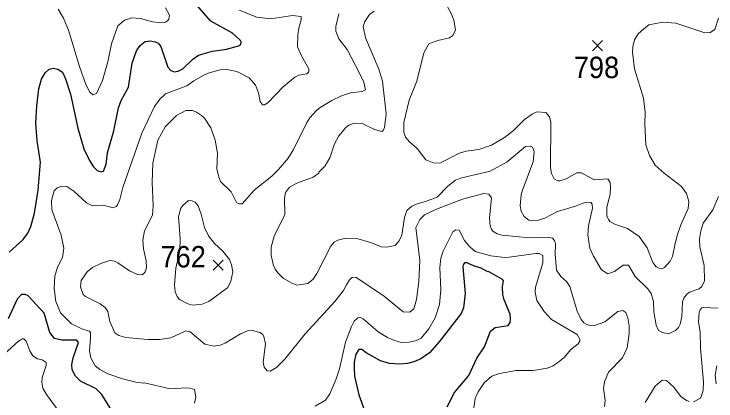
# Model space of a CAD drawing. Extents: x 294.2 to 320.3, y 7482.7 to 7510.7.
# Drawn here: x 304.291 to 306.916, y 7499.877 to 7501.322 of the extents above; entities that cross this region are included whole.
import ezdxf
from ezdxf.enums import TextEntityAlignment as Align

# ---------------------------------------------------------------- set-up
doc = ezdxf.new("R2010")
doc.units = 0
doc.header["$LTSCALE"] = 0.032
for name, color, linetype, lineweight in [('1', 7, 'Continuous', 25), ('2', 7, 'Continuous', 13), ('21', 7, 'Continuous', 25)]:
    doc.layers.add(name, color=color, linetype=linetype, lineweight=lineweight)
doc.layers.add('61', color=7, linetype='Continuous')

msp = doc.modelspace()

# ---------------------------------------------------------------- linework, layer by layer
at = {"layer": '1'}
for points in [[(304.4073, 7501.1021), (304.423, 7501.1155), (304.4388, 7501.1194), (304.4553, 7501.1155), (304.4726, 7501.1052), (304.4844, 7501.0801), (304.5028, 7501.0227), (304.5306, 7500.8953), (304.5527, 7500.8182), (304.5731, 7500.775), (304.5888, 7500.7514), (304.6022, 7500.7372), (304.6171, 7500.7325), (304.6258, 7500.7349), (304.6357, 7500.7608), (304.6404, 7500.804), (304.6642, 7500.8858), (304.6823, 7500.9715), (304.6921, 7500.999), (304.7196, 7501.0493), (304.7334, 7501.1382), (304.7499, 7501.1846), (304.7625, 7501.2042), (304.7814, 7501.2192), (304.8018, 7501.2215), (304.8191, 7501.2184), (304.8301, 7501.2129), (304.8398, 7501.2003), (304.8665, 7501.1232), (304.8783, 7501.1114), (304.8897, 7501.1067), (304.9054, 7501.1083), (304.9227, 7501.1177), (304.9604, 7501.1539), (304.9817, 7501.1688), (305.033, 7501.1829), (305.0865, 7501.1908), (305.136, 7501.2042), (305.1415, 7501.216), (305.1376, 7501.2246), (305.1086, 7501.2502), (305.0269, 7501.2959), (304.9738, 7501.3564)], [(304.39, 7500.7687), (304.3778, 7500.8489), (304.3731, 7500.9141), (304.3766, 7500.9794), (304.3845, 7501.0423), (304.3939, 7501.0793), (304.4073, 7501.1021)], [(304.2736, 7500.4329), (304.3255, 7500.4793), (304.3436, 7500.5037), (304.3546, 7500.5289), (304.3676, 7500.5784), (304.3818, 7500.6641), (304.39, 7500.7687)], [(306.1243, 7500.2542), (306.1196, 7500.2746), (306.118, 7500.3037), (306.1215, 7500.3249), (306.1176, 7500.3304), (306.0657, 7500.3603), (306.0636, 7500.359), (306.0387, 7500.3724), (306.01, 7500.3813), (305.9863, 7500.3928), (305.9754, 7500.3922), (305.9704, 7500.3858), (305.9697, 7500.3781), (305.978, 7500.2785), (305.9717, 7500.2249), (305.9633, 7500.2038), (305.8816, 7500.0971), (305.8446, 7500.057), (305.8125, 7500.0342), (305.7866, 7500.0224), (305.7622, 7500.0169), (305.7331, 7500.0146), (305.6959, 7500.017), (305.6613, 7500.0264), (305.6078, 7500.0563), (305.5924, 7500.0691), (305.5803, 7500.0691), (305.57, 7500.0512), (305.5636, 7500.0212), (305.563, 7499.9976), (305.5651, 7499.9693), (305.5801, 7499.8993), (305.6018, 7499.8406)], [(304.6594, 7499.8357), (304.6197, 7499.901), (304.5985, 7499.9222), (304.5403, 7499.9513), (304.5218, 7499.9694), (304.5092, 7499.993), (304.5076, 7500.0127), (304.5131, 7500.0378), (304.5328, 7500.0952), (304.5257, 7500.1039), (304.4707, 7500.1039), (304.4424, 7500.1102), (304.425, 7500.1331), (304.4045, 7500.2049), (304.3444, 7500.2694), (304.3326, 7500.2749), (304.3192, 7500.2741), (304.3035, 7500.2568), (304.2701, 7500.1837)], [(306.0728, 7500.1371), (306.0901, 7500.1512), (306.1392, 7500.1583), (306.1463, 7500.1693), (306.1479, 7500.1842), (306.1463, 7500.2015), (306.1243, 7500.2542)], [(305.911, 7499.8545), (305.9385, 7499.9087), (305.9916, 7499.9724), (306.0217, 7500.0372), (306.0508, 7500.0789), (306.0728, 7500.1371)]]:
    msp.add_lwpolyline(points, dxfattribs=at)
at = {"layer": '2'}
for points in [[(305.7986, 7500.82), (305.7705, 7500.8442), (305.7558, 7500.8627), (305.7494, 7500.8813), (305.7494, 7500.917), (305.7693, 7501), (305.798, 7501.0715), (305.8235, 7501.1775), (305.8426, 7501.2113), (305.8759, 7501.2235), (305.9193, 7501.2337), (305.932, 7501.242), (305.9416, 7501.2631), (305.9359, 7501.2988), (305.9276, 7501.3218), (305.9072, 7501.3588)], [(304.8581, 7501.3448), (304.8722, 7501.318), (304.8703, 7501.3027), (304.8658, 7501.2969), (304.8575, 7501.2918), (304.8326, 7501.2898), (304.8096, 7501.2924), (304.7649, 7501.3058), (304.7317, 7501.3077), (304.7049, 7501.2995), (304.68, 7501.2777), (304.6558, 7501.2107), (304.6423, 7501.143), (304.6226, 7501.0741), (304.6002, 7501.0255), (304.5855, 7501.0204), (304.5746, 7501.0306), (304.5593, 7501.0588), (304.5357, 7501.1264), (304.4955, 7501.2618), (304.4763, 7501.3065), (304.4566, 7501.3397)], [(305.3409, 7501.0862), (305.3562, 7501.0932), (305.3861, 7501.099), (305.3932, 7501.1066), (305.3938, 7501.1169), (305.367, 7501.1635), (305.351, 7501.1992), (305.353, 7501.2439), (305.3561, 7501.2688), (305.3657, 7501.3001), (305.3645, 7501.3128), (305.3332, 7501.3167), (305.2515, 7501.3046), (305.1991, 7501.3097), (305.1327, 7501.3365)], [(305.2802, 7500.7408), (305.3166, 7500.7835), (305.3364, 7500.8161), (305.3849, 7500.9145), (305.3977, 7500.9343), (305.4219, 7500.9611), (305.4366, 7500.9732), (305.48, 7500.9994), (305.5158, 7501.016), (305.549, 7501.0275), (305.5937, 7501.0326), (305.6051, 7501.0383), (305.5994, 7501.0677), (305.5828, 7501.1009), (305.5375, 7501.189), (305.5055, 7501.2299), (305.4953, 7501.258), (305.4947, 7501.2758), (305.5062, 7501.3231)], [(305.6773, 7500.8979), (305.6824, 7500.9489), (305.669, 7501.0715), (305.6549, 7501.1162), (305.6051, 7501.2337), (305.5969, 7501.2758), (305.6033, 7501.2937), (305.6205, 7501.3199), (305.6377, 7501.3333)], [(306.9262, 7501.3065), (306.9115, 7501.2637), (306.8949, 7501.2535), (306.8745, 7501.2522), (306.7659, 7501.288), (306.7174, 7501.2911), (306.6657, 7501.2822), (306.6446, 7501.2656), (306.6255, 7501.2477), (306.612, 7501.226), (306.605, 7501.1992), (306.6044, 7501.1794), (306.612, 7501.1175), (306.6453, 7501.0077), (306.6516, 7500.9553), (306.6504, 7500.9119), (306.6542, 7500.834), (306.6682, 7500.7932), (306.6893, 7500.758), (306.7219, 7500.728), (306.7876, 7500.6776), (306.8055, 7500.652), (306.8151, 7500.622), (306.8119, 7500.5952), (306.785, 7500.5352), (306.771, 7500.4944), (306.7627, 7500.4586), (306.7531, 7500.4165), (306.7449, 7500.3986), (306.7231, 7500.3749), (306.7161, 7500.3717), (306.7021, 7500.3724), (306.6925, 7500.3781), (306.6797, 7500.3941), (306.6593, 7500.4484), (306.6286, 7500.4905), (306.5859, 7500.5205), (306.5399, 7500.5365), (306.5195, 7500.5473), (306.5156, 7500.5537), (306.5086, 7500.5671), (306.5079, 7500.5991), (306.5201, 7500.6501), (306.522, 7500.6757), (306.5207, 7500.6923), (306.5124, 7500.7069), (306.4613, 7500.7031), (306.4135, 7500.7287), (306.3962, 7500.7293), (306.356, 7500.707), (306.3318, 7500.6993), (306.3247, 7500.6993), (306.3113, 7500.7069), (306.3017, 7500.7268), (306.2972, 7500.7472), (306.2992, 7500.9196), (306.2934, 7500.9375), (306.2794, 7500.954), (306.2462, 7500.9566), (306.2289, 7500.9483), (306.2008, 7500.9279), (306.1593, 7500.8876), (306.1255, 7500.8608), (306.0764, 7500.8321), (306.0291, 7500.8161)], [(304.9661, 7499.8686), (304.9718, 7499.8916), (304.966, 7499.919), (304.9488, 7499.9248), (304.9361, 7499.9255), (304.875, 7499.9224), (304.7791, 7499.9447), (304.7764, 7499.9427), (304.7471, 7499.9472), (304.6973, 7499.9593), (304.6423, 7499.9778), (304.6123, 7499.9944), (304.5945, 7500.0085), (304.5785, 7500.0378), (304.574, 7500.0627), (304.5779, 7500.1113), (304.5772, 7500.1317), (304.5742, 7500.1371), (304.5472, 7500.1454), (304.5064, 7500.1655), (304.4657, 7500.2059), (304.4482, 7500.2479), (304.4412, 7500.2964), (304.4444, 7500.3424), (304.454, 7500.3769), (304.4732, 7500.4126), (304.4776, 7500.4471), (304.468, 7500.4956), (304.4329, 7500.5901), (304.4316, 7500.6259), (304.4412, 7500.6616), (304.4533, 7500.6731), (304.4699, 7500.6795), (304.4891, 7500.6776), (304.5147, 7500.6603), (304.5619, 7500.6169), (304.576, 7500.6099), (304.5887, 7500.6061), (304.6245, 7500.6086), (304.662, 7500.5985), (304.6735, 7500.6035), (304.6781, 7500.6091), (304.6867, 7500.6291), (304.6985, 7500.6744), (304.7688, 7500.8774), (304.8167, 7500.977), (304.8364, 7501.0045), (304.8582, 7501.0243), (304.9373, 7501.0536), (304.9635, 7501.0728), (305.0012, 7501.0939), (305.0216, 7501.1028), (305.0625, 7501.1136), (305.0867, 7501.1143), (305.1244, 7501.1076), (305.1703, 7501.0842), (305.1946, 7501.0568), (305.2061, 7501.0281)], [(305.2061, 7501.0281), (305.2112, 7500.9949), (305.2208, 7500.9834), (305.2278, 7500.9828), (305.2406, 7500.9898), (305.2987, 7501.0511), (305.3409, 7501.0862)], [(306.0974, 7500.5014), (306.0814, 7500.5109), (306.077, 7500.5186), (306.0719, 7500.5314), (306.0693, 7500.5595), (306.077, 7500.6354), (306.0668, 7500.6495), (306.0483, 7500.6514), (305.9678, 7500.6309), (305.8708, 7500.5933), (305.826, 7500.5716), (305.8082, 7500.5544), (305.7941, 7500.525), (305.8082, 7500.4011), (305.8056, 7500.3232), (305.7967, 7500.2556), (305.7859, 7500.2204), (305.7718, 7500.2083), (305.7462, 7500.2102), (305.6767, 7500.2664), (305.57, 7500.3398), (305.5553, 7500.3379), (305.5464, 7500.3296), (305.5349, 7500.3105), (305.5234, 7500.29), (305.4915, 7500.2485), (305.3798, 7500.1272), (305.3044, 7500.0333), (305.2725, 7500.0014), (305.2495, 7499.9886), (305.2374, 7499.9899), (305.2266, 7500.0027), (305.2233, 7500.0219), (305.2317, 7500.0896), (305.2253, 7500.1177), (305.2208, 7500.1266), (305.2106, 7500.1323), (305.1825, 7500.1406), (305.1646, 7500.1393), (305.1384, 7500.1278), (305.0804, 7500.0927), (305.0625, 7500.0851), (305.0382, 7500.0813), (305.0043, 7500.0889), (304.9494, 7500.1355), (304.9335, 7500.1387), (304.8773, 7500.1132), (304.8365, 7500.1068), (304.7918, 7500.1068), (304.71, 7500.1138), (304.6832, 7500.1215), (304.6685, 7500.1311), (304.6494, 7500.1738), (304.6423, 7500.2115), (304.6321, 7500.2255), (304.613, 7500.2396), (304.5581, 7500.2664), (304.5504, 7500.274), (304.5402, 7500.3028), (304.5427, 7500.327), (304.5651, 7500.3596), (304.5849, 7500.3749), (304.6155, 7500.3903), (304.65, 7500.4011), (304.6666, 7500.3985), (304.6794, 7500.3928), (304.7232, 7500.363), (304.7535, 7500.3487), (304.7688, 7500.3475), (304.7758, 7500.352), (304.7815, 7500.359), (304.7866, 7500.3743), (304.7853, 7500.3999), (304.7758, 7500.4446), (304.7726, 7500.4778), (304.7789, 7500.5122), (304.809, 7500.5709), (304.8115, 7500.6054), (304.8083, 7500.6923), (304.8103, 7500.7651), (304.8287, 7500.8506), (304.8568, 7500.901), (304.899, 7500.9425), (304.9335, 7500.9623), (304.959, 7500.9611), (304.9743, 7500.9553), (304.9929, 7500.9432), (305.0031, 7500.9336), (305.0274, 7500.8966), (305.044, 7500.8506), (305.0522, 7500.8021), (305.0503, 7500.7434), (305.0573, 7500.7127), (305.0637, 7500.6967), (305.1039, 7500.6578)], [(306.8534, 7500.2958), (306.817, 7500.283), (306.808, 7500.2766), (306.7959, 7500.2606), (306.7908, 7500.2466), (306.7883, 7500.1917), (306.7825, 7500.1636), (306.7755, 7500.1515), (306.7646, 7500.1406), (306.7384, 7500.1278), (306.7161, 7500.1323), (306.7014, 7500.1406), (306.6925, 7500.1598), (306.6842, 7500.2096), (306.6823, 7500.2479), (306.6733, 7500.2785), (306.6612, 7500.2957), (306.6146, 7500.3417), (306.5891, 7500.3839), (306.5686, 7500.3845), (306.5367, 7500.3609), (306.5124, 7500.352), (306.4882, 7500.3666), (306.4582, 7500.4177), (306.4448, 7500.4471), (306.4371, 7500.4969), (306.4397, 7500.5307), (306.4543, 7500.5965), (306.453, 7500.6124), (306.448, 7500.6176), (306.4288, 7500.6188), (306.3905, 7500.6041), (306.3241, 7500.5844), (306.2756, 7500.5601), (306.2475, 7500.5512), (306.2271, 7500.5499), (306.2168, 7500.5524), (306.1989, 7500.5652), (306.1874, 7500.5863), (306.1843, 7500.6054), (306.1874, 7500.6463), (306.1925, 7500.6642), (306.2321, 7500.7702), (306.2366, 7500.8085), (306.2302, 7500.8244), (306.2213, 7500.8289), (306.204, 7500.8276), (306.1351, 7500.7695), (306.0719, 7500.735), (305.9614, 7500.7095), (305.9416, 7500.7012), (305.9135, 7500.6795), (305.874, 7500.6386), (305.8299, 7500.6214), (305.7993, 7500.6137), (305.7788, 7500.6041), (305.7597, 7500.5882), (305.752, 7500.5626), (305.7412, 7500.4956), (305.731, 7500.4752), (305.7169, 7500.4579), (305.6856, 7500.4516), (305.6652, 7500.4528), (305.6243, 7500.4688), (305.5733, 7500.4835), (305.5324, 7500.4848), (305.5017, 7500.4771), (305.4889, 7500.4694), (305.4762, 7500.4554), (305.4232, 7500.3526), (305.4098, 7500.3322), (305.3894, 7500.3155), (305.3485, 7500.3098), (305.3306, 7500.3162), (305.2974, 7500.336), (305.2782, 7500.3558), (305.2674, 7500.3692), (305.2616, 7500.3826), (305.2527, 7500.4203), (305.2527, 7500.4509), (305.2642, 7500.4918), (305.3044, 7500.5735), (305.3025, 7500.6348), (305.307, 7500.6552), (305.3217, 7500.6757), (305.3485, 7500.6904), (305.4098, 7500.7127), (305.4315, 7500.7274), (305.4315, 7500.7312), (305.4545, 7500.7548), (305.4723, 7500.7855), (305.4896, 7500.8366), (305.5055, 7500.8672), (305.5317, 7500.8978), (305.5439, 7500.9068)], [(305.5439, 7500.9068), (305.563, 7500.9138), (305.5937, 7500.9132), (305.6397, 7500.8908), (305.6665, 7500.8838), (305.6722, 7500.887), (305.6773, 7500.8979)], [(306.0291, 7500.8161), (305.9819, 7500.8097), (305.9576, 7500.8027), (305.8861, 7500.7663), (305.8618, 7500.765), (305.8312, 7500.7772), (305.7986, 7500.82)], [(305.1039, 7500.6578), (305.1238, 7500.6182), (305.1314, 7500.6125), (305.1448, 7500.6137), (305.1895, 7500.6642), (305.2553, 7500.7165), (305.2802, 7500.7408)], [(306.9255, 7500.6399), (306.9045, 7500.5901), (306.8687, 7500.5403), (306.8591, 7500.5122)], [(306.0087, 7499.8342), (306.0163, 7499.8865), (306.0272, 7499.9108), (306.0489, 7499.9446), (306.0776, 7499.9689), (306.107, 7499.9791), (306.1696, 7499.9912), (306.2322, 7499.9912), (306.2845, 7499.9995), (306.3049, 7500.0072), (306.3241, 7500.0193), (306.3483, 7500.0397), (306.3726, 7500.0672), (306.4007, 7500.0902), (306.4065, 7500.0998), (306.4065, 7500.1081), (306.3969, 7500.1247), (306.3017, 7500.1815), (306.2736, 7500.2108), (306.2462, 7500.2517), (306.2398, 7500.2837), (306.2417, 7500.3015), (306.2691, 7500.3922), (306.2691, 7500.4196), (306.2551, 7500.4273), (306.243, 7500.4279), (306.1428, 7500.4133), (306.1249, 7500.4126), (306.0738, 7500.4184), (306.0163, 7500.4356), (305.9953, 7500.4528), (305.9755, 7500.4765), (305.9563, 7500.5147), (305.9436, 7500.516), (305.932, 7500.5084), (305.8963, 7500.4369), (305.8873, 7500.4101), (305.8835, 7500.3756), (305.8873, 7500.2913), (305.8822, 7500.2377), (305.8663, 7500.1879), (305.842, 7500.1457), (305.8133, 7500.1119), (305.7967, 7500.103), (305.769, 7500.096), (305.7405, 7500.0953), (305.7137, 7500.103), (305.6882, 7500.1138), (305.6524, 7500.1349), (305.5975, 7500.184), (305.5885, 7500.1891), (305.577, 7500.1879), (305.5637, 7500.1751), (305.5528, 7500.1547), (305.5311, 7500.0959), (305.5088, 7499.9963), (305.4953, 7499.9555), (305.4717, 7499.9031), (305.4564, 7499.8801), (305.4175, 7499.8578)], [(306.8591, 7500.5122), (306.8547, 7500.4829), (306.8553, 7500.4522), (306.8719, 7500.3833), (306.8731, 7500.3258), (306.863, 7500.3041), (306.8534, 7500.2958)], [(306.3158, 7500.4637), (306.3119, 7500.4758), (306.3043, 7500.4847), (306.2858, 7500.4886), (306.2194, 7500.486), (306.1172, 7500.4963), (306.0974, 7500.5014)], [(306.4997, 7499.8559), (306.5022, 7499.8789), (306.4952, 7499.9236), (306.499, 7499.9478), (306.5143, 7499.9848), (306.5667, 7500.0385), (306.584, 7500.0755), (306.5916, 7500.1279), (306.5916, 7500.1572), (306.5865, 7500.1879), (306.5795, 7500.2076), (306.5673, 7500.2153), (306.5488, 7500.2108), (306.5003, 7500.1725), (306.4658, 7500.1604), (306.446, 7500.1585), (306.4333, 7500.1623), (306.4224, 7500.1687), (306.4116, 7500.1815), (306.3975, 7500.2121), (306.3694, 7500.3041), (306.3588, 7500.3222), (306.3364, 7500.3411), (306.3198, 7500.3656), (306.3145, 7500.4241), (306.3158, 7500.4637)], [(306.9242, 7500.2236), (306.8694, 7500.2255), (306.8636, 7500.2243), (306.8572, 7500.2173), (306.8534, 7500.2089), (306.8514, 7500.1713), (306.8572, 7500.1355), (306.8585, 7500.073), (306.8693, 7499.9478), (306.868, 7499.9172), (306.8623, 7499.8954), (306.8578, 7499.8871), (306.8323, 7499.8737)], [(304.2407, 7500.0391), (304.3078, 7500.0997), (304.3231, 7500.1093), (304.3282, 7500.1093), (304.3371, 7500.0998), (304.3499, 7500.064), (304.3614, 7500.0449), (304.3793, 7500.0346), (304.3972, 7500.0308), (304.4112, 7500.0199), (304.4119, 7500.0091), (304.3971, 7499.9644), (304.3953, 7499.9465), (304.3997, 7499.9248), (304.4131, 7499.9012), (304.4872, 7499.7984)], [(306.9198, 7500.0078), (306.9127, 7499.9734), (306.9166, 7499.9402)], [(306.8157, 7499.875), (306.8055, 7499.8782), (306.7831, 7499.8942), (306.7589, 7499.928), (306.7315, 7499.9536), (306.7155, 7499.9542), (306.6887, 7499.9325), (306.6516, 7499.8712)]]:
    msp.add_lwpolyline(points, dxfattribs=at)
msp.add_lwpolyline([(304.9066, 7500.5659), (304.913, 7500.4829), (304.9119, 7500.4387), (304.896, 7500.3723), (304.892, 7500.3092), (304.8939, 7500.2849), (304.9015, 7500.2671), (304.9105, 7500.2562), (304.9412, 7500.2396), (304.959, 7500.2351), (304.9948, 7500.2389), (305.0203, 7500.2485), (305.0912, 7500.3002), (305.1027, 7500.3245), (305.1097, 7500.359), (305.1052, 7500.3858), (305.0976, 7500.4056), (305.072, 7500.4362), (305.0416, 7500.4646), (305.0188, 7500.4942), (305.0031, 7500.525), (304.9916, 7500.5748), (304.9801, 7500.6054), (304.9692, 7500.6195), (304.9571, 7500.624), (304.9437, 7500.6252), (304.922, 7500.6074), (304.9156, 7500.5971)], close=True, dxfattribs=at)
at = {"layer": '21'}
for p, q in [((306.4545, 7501.2226), (306.492, 7501.1851)), ((306.492, 7501.2226), (306.4545, 7501.1851)), ((305.0356, 7500.4023), (305.0731, 7500.3648)), ((305.0731, 7500.4023), (305.0356, 7500.3648))]:
    msp.add_line(p, q, dxfattribs=at)

# ---------------------------------------------------------------- texts
at = {"layer": '61', "width": 0.95}
for s, p in [('798', (306.4694, 7501.0827)), ('762', (304.9239, 7500.3755))]:
    msp.add_text(s, height=0.08, dxfattribs=at).set_placement(p, align=Align.CENTER)

doc.saveas('drawing.dxf')
